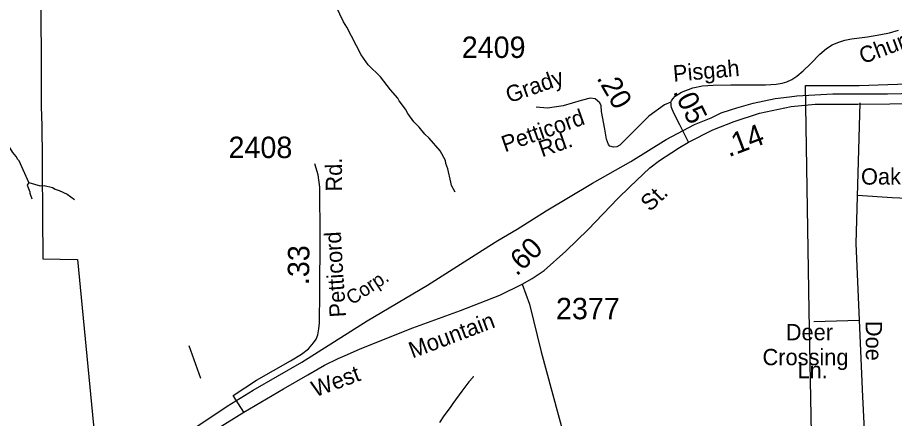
# Model space of a CAD drawing. Extents: x 1547597 to 1699558, y 810033 to 920809.
# Drawn here: x 1658932 to 1664043, y 865159 to 867498 of the extents above; entities that cross this region are included whole.
import ezdxf

# ---------------------------------------------------------------- set-up
doc = ezdxf.new("R2010")
doc.units = 0
for name, color, linetype in [('Exist Boundary Political City Limit New', 7, 'Continuous'), ('Exist Hydrographic Misc Water Feature', 7, 'Continuous'), ('Exist Railroad Mainline', 7, 'Continuous'), ('Exist Railroad Mainline Label', 7, 'Continuous'), ('Exist Road Non-System Type 51', 7, 'Continuous'), ('Exist Road Non-System Type 51 Label', 7, 'Continuous'), ('Exist Road Secondary Mileage Hundredths English Label', 7, 'Continuous'), ('Exist Road Secondary Type 51 Attributed', 7, 'Continuous'), ('Exist Road Secondary Type 51 Label', 7, 'Continuous'), ('Exist Road Secondary Type 51 Number Label', 7, 'Continuous'), ('Map Preparation Boundary City Limit Buffer Line', 7, 'Continuous')]:
    doc.layers.add(name, color=color, linetype=linetype)

msp = doc.modelspace()

# ---------------------------------------------------------------- linework, layer by layer
at = {"layer": 'Exist Boundary Political City Limit New'}
for points in [[(1659067.3, 867554.1), (1659068.1, 867459.7), (1659070.2, 867305.7), (1659070.3, 867191.3), (1659069.3, 867098.1), (1659070.7, 866978.2), (1659073.9, 866866.8), (1659075.5, 866677.5), (1659075.1, 866543.5), (1659078.3, 866415.1), (1659078.6, 866266.6), (1659080.6, 866164.3), (1659080.7, 866091.2), (1659282.3, 866087.1), (1659402.7, 864837.1), (1659744.1, 865035.2), (1659776.2, 864402.5), (1659791.2, 864402.5), (1659815.7, 864140.7), (1659563.2, 864138.5), (1659155.2, 864109.5), (1659142.7, 861885)], [(1663561.9, 864970.3), (1663547.3, 865789.1), (1663524.3, 867101.7), (1663837.3, 867101.4), (1664894.9, 867138.2)]]:
    msp.add_lwpolyline(points, dxfattribs=at)
at = {"layer": 'Exist Hydrographic Misc Water Feature'}
for points in [[(1661483.8, 866478.3), (1661462.5, 866518.7), (1661456.9, 866536.8), (1661440, 866615.1), (1661428.6, 866647.3), (1661426.9, 866663.3), (1661395.8, 866719.8), (1661331.1, 866794.9), (1661305.4, 866817.4), (1661274.1, 866857.9), (1661242.7, 866890.4), (1661207.4, 866939), (1661193.9, 866963.3), (1661156.7, 867011.9), (1661148.9, 867028), (1661105.7, 867076.8), (1661047, 867151.7), (1660976.1, 867222.9), (1660935.1, 867279.6), (1660851.7, 867441.1), (1660832.3, 867473.4), (1660789.7, 867562)], [(1658997.9, 866536.4), (1658941.8, 866661.5), (1658933.9, 866669.8), (1658924.3, 866687.9), (1658904.6, 866710.2), (1658879.2, 866750.6), (1658861.9, 866790.9), (1658850.2, 866807.1), (1658842.6, 866831.2), (1658830.9, 866847.4), (1658799.8, 866906), (1658770.4, 866940.5), (1658750.9, 866968.8), (1658711.5, 867009.5), (1658648.6, 867072.6), (1658640.7, 867076.7), (1658516.6, 867192.7), (1658495, 867217.1), (1658442.2, 867290), (1658388.3, 867398.5)], [(1658997.9, 866536.4), (1658987.5, 866520.8), (1659004.8, 866480.5), (1659004.7, 866472.5), (1659016.5, 866439.5)], [(1658997.9, 866536.4), (1659063.4, 866515.6), (1659087.4, 866517.1), (1659135.3, 866506.3), (1659151, 866496.1), (1659174.9, 866489.6), (1659222.5, 866466.9), (1659264.3, 866436.5)], [(1661587.8, 865405.3), (1661585.7, 865397.4), (1661563.6, 865373.5), (1661521.2, 865317.9), (1661468.7, 865246.4), (1661454.6, 865222.6), (1661416.3, 865174.9), (1661392.1, 865135.1)]]:
    msp.add_lwpolyline(points, dxfattribs=at)
at = {"layer": 'Exist Railroad Mainline'}
for points in [[(1661844.1, 866263.4), (1662014.3, 866370.2), (1662283.1, 866531), (1662506.7, 866658.9), (1662713.2, 866786.9), (1662877.2, 866873.7), (1662974.7, 866913.7), (1663033.2, 866941.9), (1663087.5, 866959), (1663124.5, 866971.7), (1663219.8, 866998.5), (1663347.3, 867024.8), (1663431.5, 867035.3), (1663473.5, 867040.6), (1663685.1, 867053.7), (1664002.1, 867052.3), (1664571.8, 867066.8)], [(1660306.6, 865323.2), (1660589.2, 865487.6), (1660970.3, 865727.6), (1661321, 865936.2), (1661643, 866140.1), (1661731.3, 866196.8), (1661844.1, 866263.4)], [(1658754.1, 864367.8), (1658860.5, 864443.3), (1659054.4, 864549.4), (1659326.2, 864711.6), (1659508.1, 864831.9), (1659731.6, 864965.2), (1659989.8, 865120.3), (1660154.8, 865230.6), (1660306.6, 865323.2)]]:
    msp.add_lwpolyline(points, dxfattribs=at)
at = {"layer": 'Exist Road Non-System Type 51'}
msp.add_line((1660001.1, 865392.2), (1659933.3, 865583), dxfattribs=at)
for points in [[(1663841.7, 867000.9), (1663819, 866179.9), (1663857.2, 865284.8), (1663895.3, 864509.3), (1663927.3, 863846.5), (1663956.8, 863393.6), (1663986.5, 863243.6), (1664108.2, 862853.8), (1664254.3, 862390.8), (1664295.7, 862136.7)], [(1663827.5, 866460.7), (1664031, 866448), (1664336.3, 866435.2), (1664494.2, 866442), (1664593.1, 866424.7), (1664647, 866398.7), (1664693.6, 866373.3), (1664717.8, 866341.9)], [(1661873.3, 865941.6), (1661916.9, 865825.1), (1661983.8, 865548.5), (1662114.8, 865068.1), (1662126.4, 865001.2), (1662117.7, 864692.5), (1662108.9, 864322.8)], [(1663838.2, 865730.7), (1663573.5, 865722.7)]]:
    msp.add_lwpolyline(points, dxfattribs=at)
at = {"layer": 'Exist Road Secondary Type 51 Attributed'}
msp.add_line((1660097.9, 865101.4), (1660252.2, 865194.8), dxfattribs=at)
for points in [[(1662843.5, 866770.3), (1662983.9, 866843.7), (1663108.9, 866892.1), (1663256.8, 866940.6), (1663440.5, 866978.9), (1663580.8, 866991.6), (1663830.8, 866991.6), (1664576.5, 867000.2), (1664784.8, 867005.6), (1664944.7, 867022.9), (1665144.8, 867062.5), (1665312.3, 867118.6), (1665598.1, 867251.9), (1665919.9, 867426.9), (1666403.2, 867691.9), (1666608.6, 867811.1), (1668107.5, 868626.9)], [(1662740.9, 867004.4), (1662744.7, 867012.7), (1662751.7, 867023.5), (1662765.8, 867038.8), (1662802.7, 867061.8), (1662869.1, 867087.9), (1662924.9, 867100), (1662986.1, 867103.9), (1663090.1, 867105.1), (1663203.3, 867104.5), (1663291.3, 867104.5), (1663354.4, 867109), (1663389.5, 867116), (1663416.9, 867123), (1663445.6, 867135.8), (1663475, 867156.8), (1663512, 867186.1), (1663554.4, 867228.2), (1663609.2, 867284.4), (1663648.1, 867317.5), (1663681.3, 867339.2), (1663712.5, 867353.2), (1663753.4, 867366.6), (1663793.8, 867373.7), (1663885.7, 867385.8), (1663964.1, 867398.5), (1664015.2, 867408.7), (1664066.2, 867424)], [(1662740.9, 867004.4), (1662704, 866988.9), (1662611.8, 866922.4), (1662499.3, 866809.2), (1662443.6, 866752.8), (1662424.7, 866744.1), (1662405.2, 866740.9), (1662385.2, 866746.6), (1662377.6, 866756.6), (1662365.7, 866789.2), (1662355.7, 866847.5), (1662336.3, 866949.7), (1662334.1, 866982), (1662325.9, 867000.8), (1662299, 867023.7), (1662270.1, 867027.7), (1662216.7, 867014.3), (1662113, 866983.4), (1662020.3, 866969.8), (1661955.1, 866974.1)], [(1662843.5, 866770.3), (1662792.3, 866872.3), (1662757.3, 866940.6), (1662744.7, 866973.1), (1662741.5, 866983.3), (1662742.2, 866999.6)], [(1660252.2, 865194.8), (1660481.7, 865330.9), (1660623.7, 865414), (1660721.8, 865469.4), (1660801.7, 865508.6), (1660855, 865533.1), (1660928.4, 865564.4), (1661236.3, 865687.8), (1661513.7, 865787.9), (1661743.1, 865878.8), (1661873.3, 865941.6), (1661932.2, 865975.1), (1662001.3, 866023.1), (1662128.1, 866135.3), (1662257.5, 866261.8), (1662430.8, 866443), (1662500.4, 866511.2), (1662617.4, 866620.4), (1662673.9, 866663.8), (1662746.4, 866711.3), (1662790.9, 866740.1), (1662843.5, 866770.3)], [(1660252.2, 865194.8), (1660188.4, 865293.6), (1660325.5, 865381.6), (1660522.6, 865495.5), (1660587, 865533.4), (1660628.4, 865566), (1660657.4, 865600.8), (1660672.9, 865621.2), (1660683.5, 865647.5), (1660689.2, 865682), (1660692.3, 865717.7), (1660693.5, 865896.7), (1660696.8, 866212.4), (1660694.5, 866508.6), (1660683.9, 866580.7), (1660665, 866645.3)]]:
    msp.add_lwpolyline(points, dxfattribs=at)
at = {"layer": 'Map Preparation Boundary City Limit Buffer Line'}
for points in [[(1659067.3, 867554.1), (1659068.1, 867459.7), (1659070.2, 867305.7), (1659070.3, 867191.3), (1659069.3, 867098.1), (1659070.7, 866978.2), (1659073.9, 866866.8), (1659075.5, 866677.5), (1659075.1, 866543.5), (1659078.3, 866415.1), (1659078.6, 866266.6), (1659080.6, 866164.3), (1659080.7, 866091.2), (1659282.3, 866087.1), (1659402.7, 864837.1), (1659744.1, 865035.2), (1659776.2, 864402.5), (1659791.2, 864402.5), (1659815.7, 864140.7), (1659563.2, 864138.5), (1659155.2, 864109.5), (1659142.7, 861885)], [(1663561.9, 864970.3), (1663547.3, 865789.1), (1663524.3, 867101.7), (1663837.3, 867101.4), (1664894.9, 867138.2)]]:
    msp.add_lwpolyline(points, dxfattribs=at)

# ---------------------------------------------------------------- texts
at = {"layer": 'Exist Railroad Mainline Label'}
msp.add_text('Corp.', height=82.02, rotation=33.5009, dxfattribs=at).set_placement((1660881.6, 865818.2))
at = {"layer": 'Exist Road Non-System Type 51 Label'}
for s, rotation, p in [('Oakcliffe', 0.292, (1663848.7, 866522.9)), ('Doe', 270.2027, (1663875.8, 865728.1))]:
    msp.add_text(s, height=95, rotation=rotation, dxfattribs=at).set_placement(p)
for s, p in [('Deer', (1663410.1, 865615.1)), ('Crossing', (1663274.5, 865469.7)), ('Ln.', (1663478, 865393.3))]:
    msp.add_text(s, height=95, dxfattribs=at).set_placement(p)
at = {"layer": 'Exist Road Secondary Mileage Hundredths English Label'}
for s, height, rotation, p in [('.20', 120, 300.0147, (1662305.2, 867145.5)), ('.05', 120, 296.5512, (1662750.9, 867065.1)), ('.14', 125, 20.6796, (1663077.6, 866682.5)), ('.60', 120, 43.8755, (1661841.8, 865985.7)), ('.33', 125, 89.4037, (1660631.4, 865936.6))]:
    msp.add_text(s, height=height, rotation=rotation, dxfattribs=at).set_placement(p)
at = {"layer": 'Exist Road Secondary Type 51 Label'}
for s, rotation, p in [('Church', 20.6895, (1663859.2, 867225.2)), ('Pisgah', 5.0326, (1662756.8, 867123.3)), ('Grady', 19.3722, (1661797.7, 866997.6)), ('Petticord', 19.3722, (1661773.1, 866711.1)), ('Rd.', 19.3722, (1661989.2, 866682.1)), ('Rd.', 90.4881, (1660824.3, 866483.1)), ('St.', 43.4593, (1662618.4, 866361.7)), ('Petticord', 93.5716, (1660846.9, 865751.8)), ('Mountain', 20.7088, (1661234.3, 865508.3)), ('West', 20.3032, (1660667.2, 865282))]:
    msp.add_text(s, height=95, rotation=rotation, dxfattribs=at).set_placement(p)
at = {"layer": 'Exist Road Secondary Type 51 Number Label'}
for s, p in [('2409', (1661521.5, 867262)), ('2408', (1660162, 866678)), ('2377', (1662070.6, 865737.7))]:
    msp.add_text(s, height=125, dxfattribs=at).set_placement(p)

doc.saveas('drawing.dxf')
